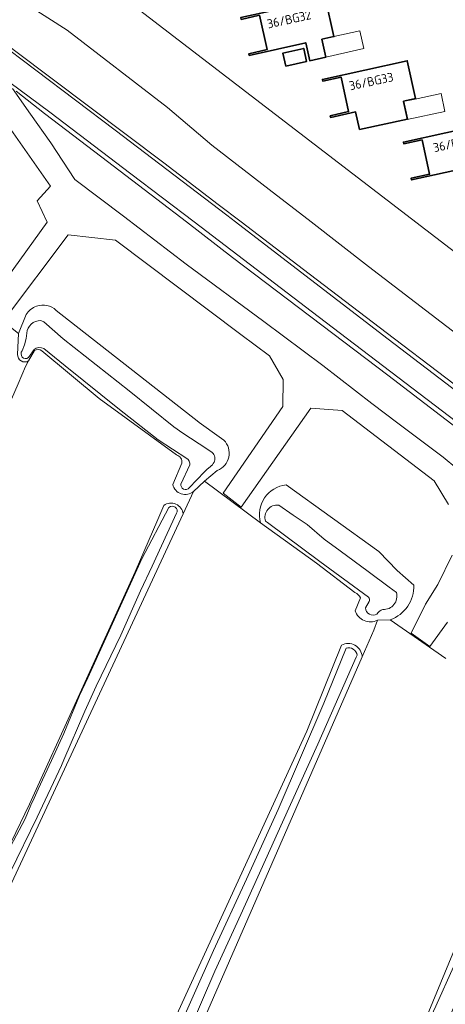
# Model space of a CAD drawing. Header units: metres. Extents: x 149984 to 156489, y 469398 to 478068.
# Tile 584 of 656: x 153771 to 153835, y 474716 to 474865. Entities that reach past the tile are written whole.
import ezdxf
from ezdxf.enums import TextEntityAlignment as Align

# ---------------------------------------------------------------- set-up
doc = ezdxf.new("R2010")
doc.units = ezdxf.units.M
doc.header["$LTSCALE"] = 0.75
for name, color, linetype, lineweight in [('B-WE-GR-GRAS-GV', 252, 'Continuous', 13), ('B-WE-OG-BEBOUWING-GV', 6, 'Continuous', 35), ('B-WE-OG-BEBOUWING-T18', 1, 'Continuous', 18), ('B-WE-OG-BEBOUWING_LUIFEL-GV', 6, 'Continuous', 18), ('B-WE-OG-TERREIN_BEGROEID-GV', 252, 'Continuous', 18), ('B-WE-OG-TERREIN_ERF-GV', 252, 'Continuous', 18), ('B-WE-OG-TERREIN_OEVER-GV', 252, 'Continuous', 18), ('B-WE-OG-WATER-GV', 252, 'Continuous', 18), ('B-WE-OG-WEG-GV', 252, 'Continuous', 18), ('B-WE-VH-GESLOTENVERHARDING_ASFALT-GV', 252, 'Continuous', 18), ('B-WE-VH-GESLOTENVERHARDING_BETON-GV', 252, 'Continuous', 18), ('B-WE-VH-ONVERHARD-GV', 252, 'Continuous', 18)]:
    doc.layers.add(name, color=color, linetype=linetype, lineweight=lineweight)
doc.styles.add('NLCS-ISO-M750-T18', font='NLCS-ISO.ttf', dxfattribs={"height": 1.35})

msp = doc.modelspace()

# ---------------------------------------------------------------- linework, layer by layer
at = {"layer": 'B-WE-GR-GRAS-GV', "flags": 128}
for points in [[(153773.505, 474815.105), (153772.649, 474813.542), (153772.188, 474812.698), (153771.045, 474810.078), (153763.473, 474792.719)], [(153794.945, 474799.361), (153783.304, 474807.878), (153774.625, 474815.053)], [(153771.045, 474810.078), (153772.188, 474812.698), (153772.649, 474813.542)], [(153794.37, 474794.887), (153795.749, 474798.099)], [(153821.863, 474778.595), (153816.077, 474783.043), (153807.621, 474789.14), (153799.177, 474795.4), (153797.529, 474793.846), (153795.95, 474790.449), (153727.948, 474644.202), (153725.52, 474638.837), (153720.764, 474628.329), (153711.084, 474607.155), (153705.052, 474593.963), (153701.237, 474585.98), (153696.541, 474575.665), (153687.64, 474556.731), (153683.621, 474547.981), (153677.834, 474535.762), (153677.327, 474534.587)], [(153795.95, 474790.449), (153797.529, 474793.846)], [(153674.241, 474536.52), (153681.798, 474552.008), (153700.147, 474590.342), (153718.714, 474631.109), (153746.921, 474693.503), (153748.651, 474697.055), (153764.494, 474729.578), (153772.769, 474746.688), (153779.864, 474762.274), (153788.725, 474781.742), (153792.112, 474789.629), (153793.018, 474791.738)], [(153821.89, 474775.838), (153822.676, 474777.803)], [(153835.548, 474768.635), (153827.18, 474774.489), (153825.248, 474774.413), (153824.72, 474772.944), (153822.957, 474768.901), (153796.932, 474709.24), (153755.393, 474615.577), (153717.822, 474535.012), (153707.503, 474513.58), (153708.25, 474511.979), (153727.569, 474498.423), (153731.712, 474495.456), (153757.642, 474550.49), (153784.77, 474607.435)], [(153822.957, 474768.901), (153824.72, 474772.944), (153825.248, 474774.413)], [(153677.093, 474533.347), (153677.617, 474531.958), (153697.877, 474518.263), (153700.768, 474515.687), (153702.223, 474515.422), (153704.075, 474516.877), (153814.623, 474757.671), (153819.815, 474770.652)], [(153787.975, 474615.218), (153816.908, 474676.563), (153843.746, 474741.415), (153847.426, 474749.651), (153847.545, 474749.917), (153850.831, 474757.273)]]:
    msp.add_lwpolyline(points, dxfattribs=at)
at = {"layer": 'B-WE-GR-GRAS-GV'}
for points in [[(153774.625, 474815.053, 0.2929734), (153773.505, 474815.105)], [(153772.649, 474813.542, -0.588322), (153770.961, 474814.531)], [(153795.749, 474798.099, 0.3975411), (153794.945, 474799.361)], [(153797.529, 474793.846, -0.5558067), (153794.37, 474794.887)], [(153793.018, 474791.738, -0.5785983), (153795.95, 474790.449)], [(153822.676, 474777.803, 0.1925836), (153821.863, 474778.595)], [(153825.248, 474774.413, -0.4399759), (153821.89, 474775.838)], [(153819.815, 474770.652, -0.5503471), (153822.957, 474768.901)]]:
    msp.add_lwpolyline(points, format="xyb", dxfattribs=at)
at = {"layer": 'B-WE-OG-BEBOUWING-GV', "flags": 128}
for points in [[(153817.412, 474868.166), (153804.646, 474865.319), (153804.705, 474865.056), (153807.457, 474865.669), (153808.61, 474860.496), (153805.858, 474859.883), (153805.917, 474859.619), (153814.447, 474861.521), (153815.05, 474858.818), (153817.49, 474859.362), (153816.887, 474862.065), (153818.683, 474862.466)], [(153811.427, 474858.01), (153814.573, 474858.712), (153814.136, 474860.673), (153810.99, 474859.972)], [(153822.546, 474848.42), (153829.793, 474850.01), (153829.2, 474852.713), (153830.998, 474853.108), (153829.747, 474858.811), (153816.95, 474856.004), (153817.008, 474855.74), (153819.762, 474856.344), (153820.904, 474851.138), (153818.142, 474850.531), (153818.2, 474850.267), (153821.96, 474851.092)], [(153841.943, 474849.336), (153829.164, 474846.548), (153829.222, 474846.284), (153831.977, 474846.886), (153833.107, 474841.707), (153830.351, 474841.106), (153830.409, 474840.842), (153838.948, 474842.706), (153839.538, 474839.999), (153841.981, 474840.532), (153841.391, 474843.238), (153843.188, 474843.631)]]:
    msp.add_lwpolyline(points, close=True, dxfattribs=at)
at = {"layer": 'B-WE-OG-BEBOUWING_LUIFEL-GV', "flags": 128}
for points in [[(153817.49, 474859.362), (153823.22, 474860.641), (153822.617, 474863.344), (153818.683, 474862.466), (153816.887, 474862.065)], [(153829.73, 474849.944), (153835.428, 474851.167), (153834.847, 474853.874), (153830.948, 474853.038), (153829.149, 474852.652)]]:
    msp.add_lwpolyline(points, close=True, dxfattribs=at)
at = {"layer": 'B-WE-OG-TERREIN_BEGROEID-GV', "flags": 128}
for points in [[(153758.978, 474870.706), (153761.659, 474867.69), (153762.977, 474866.309), (153770.49, 474860.35), (153793.02, 474843.44), (153801.23, 474837.14), (153804.72, 474834.5), (153814.12, 474827.33), (153826.59, 474817.85), (153844.55, 474804.17), (153859.76, 474792.95), (153875.1, 474780.71), (153889.1, 474770.11), (153918.96, 474747.62), (153920.24, 474746.62), (153921.12, 474746.24), (153921.93, 474746.07)], [(153839.61, 474815.78), (153823.91, 474827.79), (153815.26, 474834.51), (153808.92, 474839.4), (153800.29, 474846.08), (153793.58, 474851.76), (153778.46, 474863.45), (153772.07, 474867.5)], [(153770.222, 474854.628), (153772.912, 474850.765), (153775.969, 474846.409), (153779.63, 474840.88), (153786.951, 474835.367), (153796.38, 474828.134), (153808.125, 474819.46), (153816.992, 474812.859), (153824.401, 474807.135), (153828.334, 474804.133), (153835.146, 474799.041), (153839.307, 474795.6)], [(153850.02, 474793.64), (153826.82, 474811.39), (153803.37, 474829.16), (153796.46, 474834.5), (153792, 474837.92), (153782.64, 474845.08), (153775.05, 474850.88), (153770.749, 474854.219)], [(153766.216, 474821.743), (153775.443, 474834.48), (153773.95, 474837.693), (153775.952, 474839.888), (153768.894, 474849.948)], [(153835.98, 474791.904), (153833.803, 474795.468), (153819.915, 474806.055), (153815.227, 474806.415), (153804.693, 474791.465), (153801.998, 474793.607), (153810.961, 474806.67), (153811.049, 474810.726), (153808.977, 474814.307), (153804.64, 474817.52), (153785.731, 474831.777), (153778.585, 474832.549), (153768.999, 474819.803)], [(153766.186, 474825.607), (153764.059, 474823.272), (153771.097, 474817.673), (153772.292, 474820.55)], [(153776.819, 474821.165), (153798.313, 474804.285), (153798.382, 474804.231), (153801.372, 474802.11), (153802.078, 474801.602)], [(153801.099, 474797.014), (153799.177, 474795.4), (153807.621, 474789.14)], [(153811.462, 474794.849), (153825.464, 474784.774), (153828.248, 474781.932), (153830.742, 474779.736)], [(153835.813, 474774.137), (153833.144, 474770.476), (153830.326, 474772.495), (153832.495, 474776.849), (153834.338, 474779.816), (153836.506, 474784.214)], [(153827.18, 474774.489), (153835.548, 474768.635)]]:
    msp.add_lwpolyline(points, dxfattribs=at)
at = {"layer": 'B-WE-OG-TERREIN_BEGROEID-GV'}
for points in [[(153772.292, 474820.55, -0.1738558), (153773.828, 474821.801)], [(153773.828, 474821.801, -0.2811013), (153776.819, 474821.165)], [(153802.078, 474801.602, -0.5450035), (153801.099, 474797.014)], [(153807.621, 474789.14, -0.4576157), (153811.462, 474794.849)], [(153830.742, 474779.736, -0.3254751), (153827.18, 474774.489)]]:
    msp.add_lwpolyline(points, format="xyb", dxfattribs=at)
at = {"layer": 'B-WE-OG-TERREIN_ERF-GV', "flags": 128}
for points in [[(153951.45, 474731.176), (153931.891, 474746.299), (153931.22, 474746.84), (153928.867, 474748.734), (153918.099, 474757.032), (153926.656, 474764.168), (153926.616, 474764.214), (153926.706, 474764.294), (153922.592, 474764.245), (153762.977, 474886.71)], [(153762.977, 474886.71), (153922.592, 474764.245), (153926.706, 474764.294), (153930.956, 474768.057), (153934.417, 474764.149), (153930.077, 474760.306), (153926.656, 474764.168), (153918.099, 474757.032), (153928.867, 474748.734), (153931.22, 474746.84), (153931.891, 474746.299), (153951.45, 474731.176)], [(153772.07, 474867.5), (153778.46, 474863.45), (153793.58, 474851.76), (153800.29, 474846.08), (153808.92, 474839.4), (153815.26, 474834.51), (153823.91, 474827.79), (153839.61, 474815.78)]]:
    msp.add_lwpolyline(points, dxfattribs=at)
for points in [[(153817.412, 474868.166), (153818.683, 474862.466), (153816.887, 474862.065), (153817.49, 474859.362), (153815.05, 474858.818), (153814.447, 474861.521), (153805.917, 474859.619), (153805.858, 474859.883), (153808.61, 474860.496), (153807.457, 474865.669), (153804.705, 474865.056), (153804.646, 474865.319)], [(153811.427, 474858.01), (153810.99, 474859.972), (153814.136, 474860.673), (153814.573, 474858.712)], [(153829.747, 474858.811), (153830.998, 474853.108), (153829.2, 474852.713), (153829.793, 474850.01), (153822.546, 474848.42), (153821.96, 474851.092), (153818.2, 474850.267), (153818.142, 474850.531), (153820.904, 474851.138), (153819.762, 474856.344), (153817.008, 474855.74), (153816.95, 474856.004)], [(153841.981, 474840.532), (153839.538, 474839.999), (153838.948, 474842.706), (153830.409, 474840.842), (153830.351, 474841.106), (153833.107, 474841.707), (153831.977, 474846.886), (153829.222, 474846.284), (153829.164, 474846.548), (153841.943, 474849.336), (153843.188, 474843.631), (153841.391, 474843.238)]]:
    msp.add_lwpolyline(points, close=True, dxfattribs=at)
at = {"layer": 'B-WE-OG-TERREIN_OEVER-GV'}
for points in [[(153773.828, 474821.801, 0.1738558), (153772.292, 474820.55)], [(153776.819, 474821.165, 0.2811013), (153773.828, 474821.801)], [(153772.374, 474817.704, -0.3966706), (153774.466, 474819.646)], [(153774.466, 474819.646, -0.0950281), (153774.927, 474819.422)], [(153772.625, 474814.032, -0.8878532), (153771.666, 474815.068)], [(153774.934, 474815.388, 0.3246259), (153773.471, 474815.241)], [(153773.505, 474815.105, -0.2929734), (153774.625, 474815.053)], [(153770.961, 474814.531, 0.588322), (153772.649, 474813.542)], [(153801.099, 474797.014, 0.5450035), (153802.078, 474801.602)], [(153794.945, 474799.361, -0.3975411), (153795.749, 474798.099)], [(153796.955, 474797.84, 0.3146738), (153796.48, 474798.837)], [(153800.332, 474799.729, -0.325424), (153800.617, 474798.242)], [(153800, 474797.57, 0.0234233), (153796.869, 474794.379)], [(153800.617, 474798.242, -0.1298227), (153800, 474797.57)], [(153794.37, 474794.887, 0.5558067), (153797.529, 474793.846)], [(153796.869, 474794.379, -0.7319107), (153795.59, 474794.973)], [(153811.462, 474794.849, 0.4576157), (153807.621, 474789.14)], [(153795.95, 474790.449, 0.5785983), (153793.018, 474791.738)], [(153793.803, 474791.431, -0.8421263), (153794.964, 474790.549)], [(153808.376, 474789.378, -0.5550972), (153810.356, 474791.77)], [(153827.18, 474774.489, 0.3254751), (153830.742, 474779.736)], [(153821.863, 474778.595, -0.1925836), (153822.676, 474777.803)], [(153824.02, 474777.259, 0.285399), (153823.912, 474777.898)], [(153828.112, 474778.603, -0.5159188), (153826.062, 474776.04)], [(153821.89, 474775.838, 0.4399759), (153825.248, 474774.413)], [(153825.166, 474775.328, -0.5527819), (153823.429, 474776.288)], [(153825.794, 474775.933, 0.0872074), (153825.353, 474775.599)], [(153826.062, 474776.04, 0.0444128), (153825.794, 474775.933)], [(153822.957, 474768.901, 0.5503471), (153819.815, 474770.652)], [(153820.525, 474770.226, -0.460077), (153822.194, 474769.131)]]:
    msp.add_lwpolyline(points, format="xyb", dxfattribs=at)
at = {"layer": 'B-WE-OG-TERREIN_OEVER-GV', "flags": 128}
for points in [[(153802.078, 474801.602), (153801.372, 474802.11), (153798.382, 474804.231), (153798.313, 474804.285), (153776.819, 474821.165)], [(153772.292, 474820.55), (153771.097, 474817.673), (153770.961, 474814.531)], [(153774.927, 474819.422), (153777.873, 474816.871), (153787.797, 474809.043), (153794.563, 474803.617), (153795.887, 474802.649), (153799.533, 474800.264), (153800.332, 474799.729)], [(153771.666, 474815.068), (153772.025, 474815.957), (153772.27, 474816.911), (153772.374, 474817.704)], [(153773.471, 474815.241), (153772.625, 474814.032)], [(153772.649, 474813.542), (153773.505, 474815.105)], [(153774.625, 474815.053), (153783.304, 474807.878), (153794.945, 474799.361)], [(153796.48, 474798.837), (153792.177, 474801.658), (153786.341, 474806.199), (153778.155, 474812.811), (153774.934, 474815.388)], [(153795.749, 474798.099), (153794.37, 474794.887)], [(153795.59, 474794.973), (153796.955, 474797.84)], [(153797.529, 474793.846), (153799.177, 474795.4), (153801.099, 474797.014)], [(153830.742, 474779.736), (153828.248, 474781.932), (153825.464, 474784.774), (153811.462, 474794.849)], [(153793.018, 474791.738), (153792.112, 474789.629), (153788.725, 474781.742), (153779.864, 474762.274), (153772.769, 474746.688), (153764.494, 474729.578), (153748.651, 474697.055), (153746.921, 474693.503), (153718.714, 474631.109), (153700.147, 474590.342), (153681.798, 474552.008), (153674.241, 474536.52), (153674.703, 474536.23)], [(153769.91, 474740.304), (153772.103, 474744.483), (153772.993, 474746.538), (153773.481, 474747.581), (153774.066, 474748.929), (153776.084, 474753.254), (153777.945, 474757.334), (153780.292, 474763.054), (153781.555, 474765.726), (153789.742, 474783.687), (153793.803, 474791.431)], [(153810.356, 474791.77), (153812.551, 474790.291), (153814.655, 474788.85), (153817.238, 474786.662), (153819.644, 474784.877), (153823.84, 474781.756), (153827.038, 474779.396), (153828.112, 474778.603)], [(153681.116, 474543.483), (153677.749, 474536.709), (153677.242, 474535.563), (153676.993, 474534.796), (153677.327, 474534.587), (153677.834, 474535.762), (153683.621, 474547.981), (153687.64, 474556.731), (153696.541, 474575.665), (153701.237, 474585.98), (153705.052, 474593.963), (153711.084, 474607.155), (153720.764, 474628.329), (153725.52, 474638.837), (153727.948, 474644.202), (153795.95, 474790.449)], [(153794.964, 474790.549), (153791.29, 474782.579), (153789.507, 474778.872), (153786.535, 474772.194), (153782.837, 474764.483), (153781.123, 474760.721), (153777.947, 474753.346), (153777.617, 474752.498), (153773.933, 474744.737), (153769.868, 474736.358)], [(153807.621, 474789.14), (153816.077, 474783.043), (153821.863, 474778.595)], [(153823.912, 474777.898), (153816.54, 474783.278), (153808.672, 474789.143), (153808.376, 474789.378)], [(153822.676, 474777.803), (153821.89, 474775.838)], [(153823.429, 474776.288), (153824.02, 474777.259)], [(153825.353, 474775.599), (153825.166, 474775.328)], [(153825.248, 474774.413), (153827.18, 474774.489)], [(153819.815, 474770.652), (153814.623, 474757.671), (153704.075, 474516.877), (153704.25, 474516.709), (153706.588, 474520.41), (153709.418, 474526.439), (153715.204, 474538.52), (153722.203, 474553.257), (153733.389, 474576.508), (153745.29, 474602.135), (153756.566, 474627.004), (153765.972, 474647.627), (153769.657, 474656.293), (153775.164, 474668.242), (153781.559, 474682.433), (153788.456, 474697.807), (153794.398, 474710.827), (153800.517, 474724.598), (153805.485, 474735.377), (153810.258, 474745.871), (153817.166, 474761.927), (153820.525, 474770.226)], [(153822.194, 474769.131), (153822.05, 474768.834), (153816.282, 474755.726), (153810.949, 474743.962), (153804.662, 474730.037), (153800.73, 474721.475), (153794.986, 474708.186), (153789.947, 474696.893), (153781.656, 474678.479), (153771.799, 474656.554), (153761.113, 474632.735), (153749.244, 474606.31), (153737.709, 474581.516), (153723.935, 474552.412)], [(153723.935, 474552.412), (153719.648, 474543.23), (153713.211, 474529.667), (153710.417, 474523.399), (153707.824, 474517.556), (153707.046, 474515.682), (153706.716, 474514.336), (153707.503, 474513.58), (153717.822, 474535.012), (153755.393, 474615.577), (153796.932, 474709.24), (153822.957, 474768.901)], [(153789.129, 474614.035), (153789.296, 474614.541), (153790.056, 474616.725), (153791.188, 474619.585), (153798.64, 474635.482), (153804.252, 474647.233), (153809.649, 474658.85), (153815.902, 474672.648), (153819.108, 474679.921), (153822.42, 474688.422), (153826.069, 474697.081), (153830.393, 474708.331), (153834.043, 474716.203), (153839.372, 474728.084), (153843.934, 474738.408), (153847.385, 474746.586), (153848.64, 474749.099), (153847.426, 474749.651), (153843.746, 474741.415), (153816.908, 474676.563), (153787.975, 474615.218)]]:
    msp.add_lwpolyline(points, dxfattribs=at)
at = {"layer": 'B-WE-OG-WATER-GV'}
for points in [[(153774.466, 474819.646, 0.3966706), (153772.374, 474817.704)], [(153774.927, 474819.422, 0.0950281), (153774.466, 474819.646)], [(153771.666, 474815.068, 0.8878532), (153772.625, 474814.032)], [(153773.471, 474815.241, -0.3246259), (153774.934, 474815.388)], [(153796.48, 474798.837, -0.3146738), (153796.955, 474797.84)], [(153800.617, 474798.242, 0.325424), (153800.332, 474799.729)], [(153796.869, 474794.379, -0.0234233), (153800, 474797.57)], [(153800, 474797.57, 0.1298227), (153800.617, 474798.242)], [(153795.59, 474794.973, 0.7319107), (153796.869, 474794.379)], [(153794.964, 474790.549, 0.8421263), (153793.803, 474791.431)], [(153810.356, 474791.77, 0.5550972), (153808.376, 474789.378)], [(153823.912, 474777.898, -0.285399), (153824.02, 474777.259)], [(153826.062, 474776.04, 0.5159188), (153828.112, 474778.603)], [(153823.429, 474776.288, 0.5527819), (153825.166, 474775.328)], [(153825.353, 474775.599, -0.0872074), (153825.794, 474775.933)], [(153825.794, 474775.933, -0.0444128), (153826.062, 474776.04)], [(153822.194, 474769.131, 0.460077), (153820.525, 474770.226)]]:
    msp.add_lwpolyline(points, format="xyb", dxfattribs=at)
at = {"layer": 'B-WE-OG-WATER-GV', "flags": 128}
for points in [[(153800.332, 474799.729), (153799.533, 474800.264), (153795.887, 474802.649), (153794.563, 474803.617), (153787.797, 474809.043), (153777.873, 474816.871), (153774.927, 474819.422)], [(153772.374, 474817.704), (153772.27, 474816.911), (153772.025, 474815.957), (153771.666, 474815.068)], [(153772.625, 474814.032), (153773.471, 474815.241)], [(153774.934, 474815.388), (153778.155, 474812.811), (153786.341, 474806.199), (153792.177, 474801.658), (153796.48, 474798.837)], [(153796.955, 474797.84), (153795.59, 474794.973)], [(153793.803, 474791.431), (153789.742, 474783.687), (153781.555, 474765.726), (153780.292, 474763.054), (153777.945, 474757.334), (153776.084, 474753.254), (153774.066, 474748.929), (153773.481, 474747.581), (153772.993, 474746.538), (153772.103, 474744.483), (153769.91, 474740.304)], [(153828.112, 474778.603), (153827.038, 474779.396), (153823.84, 474781.756), (153819.644, 474784.877), (153817.238, 474786.662), (153814.655, 474788.85), (153812.551, 474790.291), (153810.356, 474791.77)], [(153769.868, 474736.358), (153773.933, 474744.737), (153777.617, 474752.498), (153777.947, 474753.346), (153781.123, 474760.721), (153782.837, 474764.483), (153786.535, 474772.194), (153789.507, 474778.872), (153791.29, 474782.579), (153794.964, 474790.549)], [(153808.376, 474789.378), (153808.672, 474789.143), (153816.54, 474783.278), (153823.912, 474777.898)], [(153824.02, 474777.259), (153823.429, 474776.288)], [(153825.166, 474775.328), (153825.353, 474775.599)], [(153820.525, 474770.226), (153817.166, 474761.927), (153810.258, 474745.871), (153805.485, 474735.377), (153800.517, 474724.598), (153794.398, 474710.827), (153788.456, 474697.807), (153781.559, 474682.433), (153775.164, 474668.242), (153769.657, 474656.293), (153765.972, 474647.627), (153756.566, 474627.004), (153745.29, 474602.135), (153733.389, 474576.508), (153722.203, 474553.257), (153715.204, 474538.52), (153709.418, 474526.439), (153706.588, 474520.41), (153704.25, 474516.709), (153706.716, 474514.336)], [(153706.716, 474514.336), (153707.046, 474515.682), (153707.824, 474517.556), (153710.417, 474523.399), (153713.211, 474529.667), (153719.648, 474543.23), (153723.935, 474552.412), (153737.709, 474581.516), (153749.244, 474606.31), (153761.113, 474632.735), (153771.799, 474656.554), (153781.656, 474678.479), (153789.947, 474696.893), (153794.986, 474708.186), (153800.73, 474721.475), (153804.662, 474730.037), (153810.949, 474743.962), (153816.282, 474755.726), (153822.05, 474768.834), (153822.194, 474769.131)], [(153829.884, 474700.193), (153837.079, 474716.775), (153841.998, 474728.364), (153846.238, 474737.9), (153850.811, 474748.113), (153848.64, 474749.099), (153847.385, 474746.586), (153843.934, 474738.408), (153839.372, 474728.084), (153834.043, 474716.203)]]:
    msp.add_lwpolyline(points, dxfattribs=at)
at = {"layer": 'B-WE-OG-WEG-GV', "flags": 128}
for points in [[(153849.19, 474795.18), (153816.32, 474820.26), (153797.62, 474834.51), (153788.06, 474841.76), (153775.82, 474851.06), (153769.827, 474855.531)], [(153770.749, 474854.219), (153775.05, 474850.88), (153782.64, 474845.08), (153792, 474837.92), (153796.46, 474834.5), (153803.37, 474829.16), (153826.82, 474811.39), (153850.02, 474793.64)]]:
    msp.add_lwpolyline(points, dxfattribs=at)
at = {"layer": 'B-WE-VH-GESLOTENVERHARDING_ASFALT-GV', "flags": 128}
msp.add_lwpolyline([(153751.81, 474869.37), (153761.448, 474861.857), (153765.149, 474858.994), (153769.579, 474855.715), (153769.827, 474855.531), (153775.82, 474851.06), (153788.06, 474841.76), (153797.62, 474834.51), (153816.32, 474820.26), (153849.19, 474795.18), (153874.64, 474775.66), (153894.964, 474760.29), (153897.137, 474763.202), (153882.19, 474774.58), (153856.78, 474794.01), (153826.86, 474816.83), (153807.55, 474831.64), (153803.85, 474834.5), (153802.55, 474835.5), (153785.7, 474848.32), (153767.719, 474861.908), (153762.626, 474865.756)], dxfattribs=at)
at = {"layer": 'B-WE-VH-GESLOTENVERHARDING_BETON-GV', "flags": 128}
for points in [[(153767.719, 474861.908), (153785.7, 474848.32), (153802.55, 474835.5), (153803.85, 474834.5), (153807.55, 474831.64), (153826.86, 474816.83), (153856.78, 474794.01)], [(153844.55, 474804.17), (153826.59, 474817.85), (153814.12, 474827.33), (153804.72, 474834.5), (153801.23, 474837.14), (153793.02, 474843.44), (153770.49, 474860.35)]]:
    msp.add_lwpolyline(points, dxfattribs=at)
at = {"layer": 'B-WE-VH-ONVERHARD-GV', "flags": 128}
for points in [[(153839.307, 474795.6), (153835.146, 474799.041), (153828.334, 474804.133), (153824.401, 474807.135), (153816.992, 474812.859), (153808.125, 474819.46), (153796.38, 474828.134), (153786.951, 474835.367), (153779.63, 474840.88), (153775.969, 474846.409), (153772.912, 474850.765), (153770.222, 474854.628)], [(153768.894, 474849.948), (153775.952, 474839.888), (153773.95, 474837.693), (153775.443, 474834.48), (153766.216, 474821.743)], [(153768.999, 474819.803), (153778.585, 474832.549), (153785.731, 474831.777), (153804.64, 474817.52), (153808.977, 474814.307), (153811.049, 474810.726), (153810.961, 474806.67), (153801.998, 474793.607), (153804.693, 474791.465), (153815.227, 474806.415), (153819.915, 474806.055), (153833.803, 474795.468), (153835.98, 474791.904)], [(153836.506, 474784.214), (153834.338, 474779.816), (153832.495, 474776.849), (153830.326, 474772.495), (153833.144, 474770.476), (153835.813, 474774.137)]]:
    msp.add_lwpolyline(points, dxfattribs=at)

# ---------------------------------------------------------------- texts
at = {"layer": 'B-WE-OG-BEBOUWING-T18', "style": 'NLCS-ISO-M750-T18'}
for s, rotation, p in [('36/BG32', 12.5, (153811.926, 474865.057)), ('36/BG33', 12.1, (153824.315, 474855.706)), ('36/BG34', 12.3, (153837.018, 474846.379))]:
    msp.add_text(s, height=1.35, rotation=rotation, dxfattribs=at).set_placement(p, align=Align.MIDDLE)

doc.saveas('drawing.dxf')
